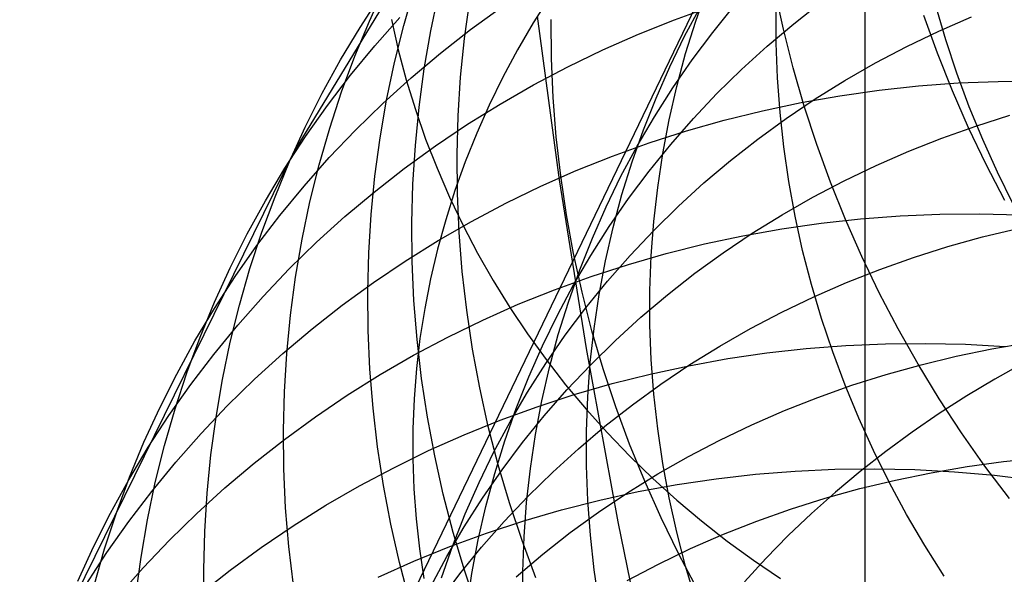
# Model space of a CAD drawing. Header units: millimetres. Extents: x 119 to 175.9, y -203.1 to -153.8.
# Tile 320 of 377: x 159.1 to 160.1, y -161 to -160.4. Entities that reach past the tile are written whole.
import ezdxf

# ---------------------------------------------------------------- set-up
doc = ezdxf.new("R2010")
doc.units = ezdxf.units.MM
doc.header["$MEASUREMENT"] = 0
doc.layers.add('Layer 01', color=5, linetype='Continuous', true_color=0x0000ff)

msp = doc.modelspace()

# ---------------------------------------------------------------- linework, layer by layer
at = {"layer": 'Layer 01'}
for p, q in [((159.9202, -161.0418, 18.9416), (159.9202, -159.4742, 15.1311)), ((159.3371, -160.5571, 44.9963), (159.5966, -160.1304, 46.303)), ((159.7751, -160.3495, 25.3287), (159.0737, -161.8063, 28.8556)), ((159.4146, -160.4227, 45.4309), (159.4307, -160.3874, 45.4162)), ((159.4497, -160.427, 45.9246), (159.4605, -160.3896, 45.9103)), ((159.7474, -160.4226, 25.2936), (159.7589, -160.3898, 25.3092)), ((159.8368, -160.4309, 47.8702), (159.8283, -160.3912, 47.8605)), ((159.4051, -160.4291, 44.9409), (159.4262, -160.3967, 44.9261)), ((159.4773, -160.4327, 46.172), (159.4854, -160.3944, 46.1581)), ((159.5116, -160.4405, 46.4192), (159.5169, -160.4015, 46.4057)), ((159.5988, -160.3974, 20.8315), (159.5818, -160.4244, 20.8194)), ((159.8473, -160.4253, 26.5567), (159.8752, -160.4034, 26.5712)), ((159.5178, -160.4313, 43.9542), (159.5495, -160.4083, 43.941)), ((159.7258, -160.4213, 43.4452), (159.7633, -160.4079, 43.4345)), ((159.7361, -160.4381, 25.7048), (159.7525, -160.4074, 25.7206)), ((159.7647, -160.4342, 26.1271), (159.7867, -160.4071, 26.1426)), ((159.8296, -160.4451, 24.4504), (159.8296, -160.4098, 24.4645)), ((160.0024, -160.4416, 23.6248), (159.9923, -160.407, 23.6364)), ((159.3998, -160.4585, 45.4456), (159.4146, -160.4227, 45.4309)), ((159.42, -160.4479, 44.4569), (159.4457, -160.4189, 44.4425)), ((159.437, -160.421, 19.197), (159.444, -160.4519, 19.1843)), ((159.5818, -160.4244, 20.8194), (159.5657, -160.4519, 20.807)), ((159.6084, -160.5844, 21.1585), (159.5859, -160.4176, 20.8225)), ((159.6004, -160.4608, 46.912), (159.6001, -160.421, 46.8998)), ((159.6889, -160.436, 43.4562), (159.7258, -160.4213, 43.4452)), ((159.7371, -160.4558, 25.2781), (159.7474, -160.4226, 25.2936)), ((159.9939, -160.4555, 48.3566), (159.98, -160.4169, 48.3489)), ((159.9953, -160.4329, 26.9863), (160.0285, -160.4184, 26.9988)), ((159.3852, -160.4623, 44.9557), (159.4051, -160.4291, 44.9409)), ((159.4403, -160.4649, 45.9387), (159.4497, -160.427, 45.9246)), ((159.4706, -160.4713, 46.1858), (159.4773, -160.4327, 46.172)), ((159.487, -160.4553, 43.9676), (159.5178, -160.4313, 43.9542)), ((159.7437, -160.4621, 26.1115), (159.7647, -160.4342, 26.1271)), ((159.8203, -160.4481, 26.542), (159.8473, -160.4253, 26.5567)), ((159.8468, -160.4703, 47.8795), (159.8368, -160.4309, 47.8702)), ((159.9627, -160.4486, 26.9734), (159.9953, -160.4329, 26.9863)), ((159.5077, -160.4797, 46.4324), (159.5116, -160.4405, 46.4192)), ((159.6526, -160.452, 43.4675), (159.6889, -160.436, 43.4562)), ((159.7209, -160.4693, 25.689), (159.7361, -160.4381, 25.7048)), ((160.0138, -160.4759, 23.6136), (160.0024, -160.4416, 23.6248)), ((159.3954, -160.4778, 44.4713), (159.42, -160.4479, 44.4569)), ((159.444, -160.4519, 19.1843), (159.4522, -160.4825, 19.1717)), ((159.5657, -160.4519, 20.807), (159.5508, -160.4798, 20.7943)), ((159.617, -160.4692, 43.4791), (159.6526, -160.452, 43.4675)), ((159.7942, -160.4719, 26.527), (159.8203, -160.4481, 26.542)), ((159.8308, -160.4804, 24.4364), (159.8296, -160.4451, 24.4504)), ((159.9308, -160.4653, 26.9602), (159.9627, -160.4486, 26.9734)), ((159.3666, -160.4962, 44.9705), (159.3852, -160.4623, 44.9557)), ((159.3863, -160.4949, 45.4602), (159.3998, -160.4585, 45.4456)), ((159.4572, -160.4804, 43.9812), (159.487, -160.4553, 43.9676)), ((159.6021, -160.5006, 46.9239), (159.6004, -160.4608, 46.912)), ((159.7239, -160.4908, 26.0958), (159.7437, -160.4621, 26.1115)), ((159.728, -160.4895, 25.2626), (159.7371, -160.4558, 25.2781)), ((160.0092, -160.4937, 48.3638), (159.9939, -160.4555, 48.3566)), ((159.4322, -160.5032, 45.9527), (159.4403, -160.4649, 45.9387)), ((159.4653, -160.5103, 46.1993), (159.4706, -160.4713, 46.1858)), ((159.582, -160.4876, 43.491), (159.617, -160.4692, 43.4791)), ((159.7069, -160.5011, 25.6732), (159.7209, -160.4693, 25.689)), ((159.7691, -160.4966, 26.5119), (159.7942, -160.4719, 26.527)), ((159.8581, -160.5095, 47.8883), (159.8468, -160.4703, 47.8795)), ((159.8996, -160.4832, 26.9467), (159.9308, -160.4653, 26.9602)), ((159.3719, -160.5086, 44.4859), (159.3954, -160.4778, 44.4713)), ((159.4283, -160.5066, 43.9949), (159.4572, -160.4804, 43.9812)), ((159.4522, -160.4825, 19.1717), (159.4615, -160.5129, 19.1592)), ((159.5052, -160.5191, 46.4454), (159.5077, -160.4797, 46.4324)), ((159.5508, -160.4798, 20.7943), (159.5369, -160.5082, 20.7813)), ((159.8334, -160.5157, 24.4228), (159.8308, -160.4804, 24.4364)), ((159.8692, -160.502, 26.9329), (159.8996, -160.4832, 26.9467)), ((160.0264, -160.5099, 23.6026), (160.0138, -160.4759, 23.6136)), ((160.0152, -160.4857, 42.961), (160.0557, -160.4841, 42.9542)), ((160.0557, -160.4841, 42.9542), (160.0964, -160.4839, 42.9478)), ((159.5479, -160.5072, 43.5032), (159.582, -160.4876, 43.491)), ((159.7052, -160.5202, 26.08), (159.7239, -160.4908, 26.0958)), ((159.7203, -160.5234, 25.2472), (159.728, -160.4895, 25.2626)), ((159.8945, -160.4987, 42.984), (159.9345, -160.493, 42.9759)), ((159.9345, -160.493, 42.9759), (159.9747, -160.4887, 42.9682)), ((159.9747, -160.4887, 42.9682), (160.0152, -160.4857, 42.961)), ((160.0257, -160.5315, 48.3706), (160.0092, -160.4937, 48.3638)), ((159.3492, -160.5307, 44.9852), (159.3666, -160.4962, 44.9705)), ((159.3742, -160.5318, 45.4747), (159.3863, -160.4949, 45.4602)), ((159.4256, -160.5418, 45.9666), (159.4322, -160.5032, 45.9527)), ((159.6052, -160.5405, 46.9355), (159.6021, -160.5006, 46.9239)), ((159.6941, -160.5334, 25.6574), (159.7069, -160.5011, 25.6732)), ((159.745, -160.5221, 26.4966), (159.7691, -160.4966, 26.5119)), ((159.8395, -160.5219, 26.9188), (159.8692, -160.502, 26.9329)), ((159.8548, -160.5057, 42.9924), (159.8945, -160.4987, 42.984)), ((159.3496, -160.5402, 44.5005), (159.3719, -160.5086, 44.4859)), ((159.4005, -160.5337, 44.0089), (159.4283, -160.5066, 43.9949)), ((159.4615, -160.5495, 46.2126), (159.4653, -160.5103, 46.1993)), ((159.4615, -160.5129, 19.1592), (159.472, -160.543, 19.1469)), ((159.5145, -160.5279, 43.5156), (159.5479, -160.5072, 43.5032)), ((159.5369, -160.5082, 20.7813), (159.5241, -160.537, 20.768)), ((159.7765, -160.5236, 43.0106), (159.8155, -160.514, 43.0013)), ((159.8155, -160.514, 43.0013), (159.8548, -160.5057, 42.9924)), ((159.8708, -160.5484, 47.8967), (159.8581, -160.5095, 47.8883)), ((160.0402, -160.5435, 23.592), (160.0264, -160.5099, 23.6026)), ((159.5041, -160.5587, 46.4581), (159.5052, -160.5191, 46.4454)), ((159.6876, -160.5502, 26.0641), (159.7052, -160.5202, 26.08)), ((159.7138, -160.5577, 25.2319), (159.7203, -160.5234, 25.2472)), ((159.7219, -160.5484, 26.4811), (159.745, -160.5221, 26.4966)), ((159.738, -160.5346, 43.0202), (159.7765, -160.5236, 43.0106)), ((159.8108, -160.5429, 26.9044), (159.8395, -160.5219, 26.9188)), ((159.8372, -160.551, 24.4093), (159.8334, -160.5157, 24.4228)), ((160.0329, -160.5297, 27.3505), (160.0679, -160.5186, 27.362)), ((159.3332, -160.5659, 45), (159.3492, -160.5307, 44.9852)), ((159.3634, -160.5692, 45.4891), (159.3742, -160.5318, 45.4747)), ((159.3737, -160.5618, 44.023), (159.4005, -160.5337, 44.0089)), ((159.4819, -160.5498, 43.5283), (159.5145, -160.5279, 43.5156)), ((159.6825, -160.5662, 25.6416), (159.6941, -160.5334, 25.6574)), ((159.7, -160.5468, 43.0302), (159.738, -160.5346, 43.0202)), ((159.9985, -160.542, 27.3386), (160.0329, -160.5297, 27.3505)), ((160.0435, -160.5688, 48.377), (160.0257, -160.5315, 48.3706)), ((159.3285, -160.5726, 44.5152), (159.3496, -160.5402, 44.5005)), ((159.4203, -160.5806, 45.9802), (159.4256, -160.5418, 45.9666)), ((159.472, -160.543, 19.1469), (159.4836, -160.5727, 19.1346)), ((159.5241, -160.537, 20.768), (159.5124, -160.5661, 20.7546)), ((159.6097, -160.5803, 46.9468), (159.6052, -160.5405, 46.9355)), ((159.7828, -160.5647, 26.8898), (159.8108, -160.5429, 26.9044)), ((159.9646, -160.5554, 27.3264), (159.9985, -160.542, 27.3386)), ((160.0552, -160.5767, 23.5818), (160.0402, -160.5435, 23.592)), ((159.4502, -160.5728, 43.5413), (159.4819, -160.5498, 43.5283)), ((159.459, -160.5888, 46.2257), (159.4615, -160.5495, 46.2126)), ((159.6625, -160.5603, 43.0406), (159.7, -160.5468, 43.0302)), ((159.6712, -160.5809, 26.0482), (159.6876, -160.5502, 26.0641)), ((159.6999, -160.5756, 26.4654), (159.7219, -160.5484, 26.4811)), ((159.8423, -160.5863, 24.3961), (159.8372, -160.551, 24.4093)), ((159.8848, -160.5869, 47.9047), (159.8708, -160.5484, 47.8967)), ((159.058, -161.1246, 43.3251), (159.3371, -160.5571, 44.9963)), ((159.348, -160.5908, 44.0372), (159.3737, -160.5618, 44.023)), ((159.5044, -160.5984, 46.4705), (159.5041, -160.5587, 46.4581)), ((159.6256, -160.5751, 43.0513), (159.6625, -160.5603, 43.0406)), ((159.7086, -160.5923, 25.2167), (159.7138, -160.5577, 25.2319)), ((159.7558, -160.5876, 26.875), (159.7828, -160.5647, 26.8898)), ((159.9313, -160.5699, 27.3137), (159.9646, -160.5554, 27.3264)), ((159.3086, -160.6058, 44.5299), (159.3285, -160.5726, 44.5152)), ((159.3184, -160.6017, 45.0147), (159.3332, -160.5659, 45)), ((159.354, -160.607, 45.5034), (159.3634, -160.5692, 45.4891)), ((159.4194, -160.5969, 43.5545), (159.4502, -160.5728, 43.5413)), ((159.4836, -160.5727, 19.1346), (159.4963, -160.602, 19.1226)), ((159.5124, -160.5661, 20.7546), (159.5019, -160.5955, 20.7409)), ((159.5893, -160.5911, 43.0623), (159.6256, -160.5751, 43.0513)), ((159.6722, -160.5995, 25.6259), (159.6825, -160.5662, 25.6416)), ((159.8987, -160.5856, 27.3008), (159.9313, -160.5699, 27.3137)), ((160.0626, -160.6055, 48.3829), (160.0435, -160.5688, 48.377)), ((159.4165, -160.6197, 45.9936), (159.4203, -160.5806, 45.9802)), ((159.6359, -160.7563, 21.4917), (159.6084, -160.5844, 21.1585)), ((159.6156, -160.6201, 46.9577), (159.6097, -160.5803, 46.9468)), ((159.656, -160.6121, 26.0322), (159.6712, -160.5809, 26.0482)), ((159.6789, -160.6035, 26.4497), (159.6999, -160.5756, 26.4654)), ((160.0713, -160.6094, 23.572), (160.0552, -160.5767, 23.5818)), ((159.3234, -160.6207, 44.0515), (159.348, -160.5908, 44.0372)), ((159.4579, -160.6283, 46.2385), (159.459, -160.5888, 46.2257)), ((159.5537, -160.6084, 43.0737), (159.5893, -160.5911, 43.0623)), ((159.7047, -160.6271, 25.2017), (159.7086, -160.5923, 25.2167)), ((159.7297, -160.6114, 26.8599), (159.7558, -160.5876, 26.875)), ((159.8487, -160.6214, 24.3832), (159.8423, -160.5863, 24.3961)), ((159.8668, -160.6023, 27.2875), (159.8987, -160.5856, 27.3008)), ((159.9001, -160.625, 47.9123), (159.8848, -160.5869, 47.9047)), ((159.3049, -160.638, 45.0293), (159.3184, -160.6017, 45.0147)), ((159.3896, -160.622, 43.5678), (159.4194, -160.5969, 43.5545)), ((159.5019, -160.5955, 20.7409), (159.4925, -160.6252, 20.727)), ((159.4963, -160.602, 19.1226), (159.5101, -160.6309, 19.1107)), ((159.5062, -160.6381, 46.4827), (159.5044, -160.5984, 46.4705)), ((159.6591, -160.6322, 26.4338), (159.6789, -160.6035, 26.4497)), ((159.6632, -160.6331, 25.6103), (159.6722, -160.5995, 25.6259)), ((159.8355, -160.6201, 27.2739), (159.8668, -160.6023, 27.2875)), ((159.29, -160.6396, 44.5447), (159.3086, -160.6058, 44.5299)), ((159.346, -160.6451, 45.5175), (159.354, -160.607, 45.5034)), ((159.5188, -160.6269, 43.0853), (159.5537, -160.6084, 43.0737)), ((159.642, -160.6439, 26.0162), (159.656, -160.6121, 26.0322)), ((159.7046, -160.636, 26.8446), (159.7297, -160.6114, 26.8599)), ((159.2999, -160.6515, 44.0659), (159.3234, -160.6207, 44.0515)), ((159.3608, -160.6482, 43.5814), (159.3896, -160.622, 43.5678)), ((159.414, -160.659, 46.0068), (159.4165, -160.6197, 45.9936)), ((159.4925, -160.6252, 20.727), (159.4842, -160.6552, 20.7129)), ((159.6229, -160.6597, 46.9683), (159.6156, -160.6201, 46.9577)), ((159.8051, -160.639, 27.26), (159.8355, -160.6201, 27.2739)), ((159.8564, -160.6564, 24.3705), (159.8487, -160.6214, 24.3832)), ((159.8752, -160.6287, 42.5799), (159.9155, -160.6243, 42.5725)), ((159.9167, -160.6627, 47.9194), (159.9001, -160.625, 47.9123)), ((159.9155, -160.6243, 42.5725), (159.9559, -160.6213, 42.5656)), ((159.9559, -160.6213, 42.5656), (159.9964, -160.6196, 42.5591)), ((159.9964, -160.6196, 42.5591), (160.0371, -160.6192, 42.553)), ((160.0371, -160.6192, 42.553), (160.0778, -160.6202, 42.5474)), ((159.4583, -160.6679, 46.2511), (159.4579, -160.6283, 46.2385)), ((159.4846, -160.6465, 43.0972), (159.5188, -160.6269, 43.0853)), ((159.5101, -160.6309, 19.1107), (159.5249, -160.6593, 19.099)), ((159.6403, -160.6616, 26.4179), (159.6591, -160.6322, 26.4338)), ((159.6554, -160.6671, 25.5947), (159.6632, -160.6331, 25.6103)), ((159.702, -160.6621, 25.1868), (159.7047, -160.6271, 25.2017)), ((159.7956, -160.6415, 42.5959), (159.8353, -160.6344, 42.5877)), ((159.8353, -160.6344, 42.5877), (159.8752, -160.6287, 42.5799)), ((160.04, -160.6427, 27.6943), (160.0759, -160.634, 27.705)), ((159.2727, -160.6741, 44.5594), (159.29, -160.6396, 44.5447)), ((159.2928, -160.6749, 45.0439), (159.3049, -160.638, 45.0293)), ((159.3394, -160.6836, 45.5314), (159.346, -160.6451, 45.5175)), ((159.5093, -160.6778, 46.4945), (159.5062, -160.6381, 46.4827)), ((159.6292, -160.6763, 26.0003), (159.642, -160.6439, 26.0162)), ((159.6804, -160.6616, 26.8292), (159.7046, -160.636, 26.8446)), ((159.7563, -160.6499, 42.6045), (159.7956, -160.6415, 42.5959)), ((159.7754, -160.6589, 27.2458), (159.8051, -160.639, 27.26)), ((160.0045, -160.6526, 27.6831), (160.04, -160.6427, 27.6943)), ((159.2776, -160.6831, 44.0804), (159.2999, -160.6515, 44.0659)), ((159.3329, -160.6753, 43.5951), (159.3608, -160.6482, 43.5814)), ((159.4512, -160.6673, 43.1094), (159.4846, -160.6465, 43.0972)), ((159.4842, -160.6552, 20.7129), (159.477, -160.6854, 20.6986)), ((159.7173, -160.6596, 42.6134), (159.7563, -160.6499, 42.6045)), ((159.9695, -160.6637, 27.6715), (160.0045, -160.6526, 27.6831)), ((159.413, -160.6985, 46.0197), (159.414, -160.659, 46.0068)), ((159.5249, -160.6593, 19.099), (159.5408, -160.6872, 19.0875)), ((159.6228, -160.6916, 26.4019), (159.6403, -160.6616, 26.4179)), ((159.6316, -160.6991, 46.9785), (159.6229, -160.6597, 46.9683)), ((159.6573, -160.6879, 26.8136), (159.6804, -160.6616, 26.8292)), ((159.6789, -160.6707, 42.6228), (159.7173, -160.6596, 42.6134)), ((159.7007, -160.6972, 25.1721), (159.702, -160.6621, 25.1868)), ((159.7466, -160.6798, 27.2313), (159.7754, -160.6589, 27.2458)), ((159.8654, -160.6911, 24.3582), (159.8564, -160.6564, 24.3705)), ((159.9346, -160.6998, 47.926), (159.9167, -160.6627, 47.9194)), ((159.935, -160.6759, 27.6596), (159.9695, -160.6637, 27.6715)), ((159.2566, -160.7093, 44.5741), (159.2727, -160.6741, 44.5594)), ((159.2821, -160.7122, 45.0583), (159.2928, -160.6749, 45.0439)), ((159.3062, -160.7035, 43.609), (159.3329, -160.6753, 43.5951)), ((159.4187, -160.6892, 43.1219), (159.4512, -160.6673, 43.1094)), ((159.46, -160.7076, 46.2633), (159.4583, -160.6679, 46.2511)), ((159.6408, -160.683, 42.6325), (159.6789, -160.6707, 42.6228)), ((159.6489, -160.7014, 25.5792), (159.6554, -160.6671, 25.5947)), ((159.2566, -160.7155, 44.095), (159.2776, -160.6831, 44.0804)), ((159.3342, -160.7224, 45.5452), (159.3394, -160.6836, 45.5314)), ((159.477, -160.6854, 20.6986), (159.471, -160.7158, 20.6842)), ((159.5139, -160.7175, 46.506), (159.5093, -160.6778, 46.4945)), ((159.6034, -160.6966, 42.6426), (159.6408, -160.683, 42.6325)), ((159.6176, -160.7091, 25.9844), (159.6292, -160.6763, 26.0003)), ((159.7186, -160.7017, 27.2166), (159.7466, -160.6798, 27.2313)), ((159.9011, -160.6893, 27.6472), (159.935, -160.6759, 27.6596)), ((159.387, -160.7123, 43.1346), (159.4187, -160.6892, 43.1219)), ((159.5408, -160.6872, 19.0875), (159.5578, -160.7146, 19.0762)), ((159.6063, -160.7223, 26.3858), (159.6228, -160.6916, 26.4019)), ((159.6353, -160.7151, 26.7979), (159.6573, -160.6879, 26.8136)), ((159.8756, -160.7257, 24.3461), (159.8654, -160.6911, 24.3582)), ((159.8678, -160.7038, 27.6345), (159.9011, -160.6893, 27.6472)), ((159.2805, -160.7325, 43.623), (159.3062, -160.7035, 43.609)), ((159.4134, -160.738, 46.0324), (159.413, -160.6985, 46.0197)), ((159.5665, -160.7114, 42.653), (159.6034, -160.6966, 42.6426)), ((159.6416, -160.7383, 46.9883), (159.6316, -160.6991, 46.9785)), ((159.6438, -160.7359, 25.5639), (159.6489, -160.7014, 25.5792)), ((159.6916, -160.7246, 27.2017), (159.7186, -160.7017, 27.2166)), ((159.7007, -160.7325, 25.1575), (159.7007, -160.6972, 25.1721)), ((159.8351, -160.7195, 27.6215), (159.8678, -160.7038, 27.6345)), ((159.9537, -160.7364, 47.9322), (159.9346, -160.6998, 47.926)), ((159.2367, -160.7486, 44.1096), (159.2566, -160.7155, 44.095)), ((159.2419, -160.745, 44.5888), (159.2566, -160.7093, 44.5741)), ((159.2727, -160.7499, 45.0726), (159.2821, -160.7122, 45.0583)), ((159.3562, -160.7364, 43.1475), (159.387, -160.7123, 43.1346)), ((159.4632, -160.7473, 46.2753), (159.46, -160.7076, 46.2633)), ((159.5302, -160.7275, 42.6637), (159.5665, -160.7114, 42.653)), ((159.5578, -160.7146, 19.0762), (159.5758, -160.7415, 19.0652)), ((159.6073, -160.7423, 25.9685), (159.6176, -160.7091, 25.9844)), ((159.6143, -160.743, 26.782), (159.6353, -160.7151, 26.7979)), ((159.3303, -160.7614, 45.5588), (159.3342, -160.7224, 45.5452)), ((159.471, -160.7158, 20.6842), (159.4662, -160.7463, 20.6696)), ((159.5198, -160.7571, 46.5172), (159.5139, -160.7175, 46.506)), ((159.5911, -160.7536, 26.3698), (159.6063, -160.7223, 26.3858)), ((159.6655, -160.7484, 27.1865), (159.6916, -160.7246, 27.2017)), ((159.8031, -160.7362, 27.6081), (159.8351, -160.7195, 27.6215)), ((159.8871, -160.7599, 24.3344), (159.8756, -160.7257, 24.3461)), ((159.2559, -160.7624, 43.6372), (159.2805, -160.7325, 43.623)), ((159.4946, -160.7449, 42.6748), (159.5302, -160.7275, 42.6637)), ((159.702, -160.7678, 25.1432), (159.7007, -160.7325, 25.1575)), ((159.2284, -160.7813, 44.6034), (159.2419, -160.745, 44.5888)), ((159.3264, -160.7616, 43.1606), (159.3562, -160.7364, 43.1475)), ((159.4152, -160.7776, 46.0447), (159.4134, -160.738, 46.0324)), ((159.4597, -160.7634, 42.6861), (159.4946, -160.7449, 42.6748)), ((159.5758, -160.7415, 19.0652), (159.5948, -160.7677, 19.0544)), ((159.5944, -160.7717, 26.7661), (159.6143, -160.743, 26.782)), ((159.5983, -160.7759, 25.9527), (159.6073, -160.7423, 25.9685)), ((159.6399, -160.7707, 25.5486), (159.6438, -160.7359, 25.5639)), ((159.6531, -160.7772, 46.9977), (159.6416, -160.7383, 46.9883)), ((159.7719, -160.7541, 27.5944), (159.8031, -160.7362, 27.6081)), ((159.9741, -160.7724, 47.9379), (159.9537, -160.7364, 47.9322)), ((159.2181, -160.7825, 44.1242), (159.2367, -160.7486, 44.1096)), ((159.2648, -160.788, 45.0868), (159.2727, -160.7499, 45.0726)), ((159.4662, -160.7463, 20.6696), (159.4626, -160.7769, 20.6549)), ((159.4678, -160.7869, 46.287), (159.4632, -160.7473, 46.2753)), ((159.5771, -160.7854, 26.3537), (159.5911, -160.7536, 26.3698)), ((159.6403, -160.773, 27.1712), (159.6655, -160.7484, 27.1865)), ((159.7414, -160.7729, 27.5804), (159.7719, -160.7541, 27.5944)), ((159.8601, -160.7565, 42.1836), (159.9005, -160.7534, 42.1769)), ((159.9005, -160.7534, 42.1769), (159.9411, -160.7516, 42.1707)), ((159.9411, -160.7516, 42.1707), (159.9817, -160.7512, 42.1649)), ((159.9817, -160.7512, 42.1649), (160.0224, -160.7521, 42.1596)), ((160.0224, -160.7521, 42.1596), (160.0631, -160.7544, 42.1547)), ((160.0495, -160.7569, 28.0297), (160.0862, -160.7506, 28.0397)), ((159.2324, -160.7932, 43.6515), (159.2559, -160.7624, 43.6372)), ((159.2976, -160.7878, 43.174), (159.3264, -160.7616, 43.1606)), ((159.3279, -160.8006, 45.5721), (159.3303, -160.7614, 45.5588)), ((159.4255, -160.7831, 42.6978), (159.4597, -160.7634, 42.6861)), ((159.5272, -160.7966, 46.5281), (159.5198, -160.7571, 46.5172)), ((159.6683, -160.9333, 21.8217), (159.6359, -160.7563, 21.4917)), ((159.78, -160.7668, 42.1982), (159.8199, -160.761, 42.1907)), ((159.8199, -160.761, 42.1907), (159.8601, -160.7565, 42.1836)), ((159.8997, -160.7939, 24.3231), (159.8871, -160.7599, 24.3344)), ((159.9772, -160.7731, 28.0085), (160.0131, -160.7644, 28.0193)), ((160.0131, -160.7644, 28.0193), (160.0495, -160.7569, 28.0297)), ((159.5757, -160.8011, 26.75), (159.5944, -160.7717, 26.7661)), ((159.5905, -160.8099, 25.937), (159.5983, -160.7759, 25.9527)), ((159.5948, -160.7677, 19.0544), (159.6147, -160.7934, 19.0438)), ((159.6161, -160.7986, 27.1557), (159.6403, -160.773, 27.1712)), ((159.6373, -160.8057, 25.5336), (159.6399, -160.7707, 25.5486)), ((159.701, -160.7825, 42.2144), (159.7403, -160.774, 42.2061)), ((159.7046, -160.8031, 25.1291), (159.702, -160.7678, 25.1432)), ((159.7117, -160.7929, 27.5662), (159.7414, -160.7729, 27.5804)), ((159.7403, -160.774, 42.2061), (159.78, -160.7668, 42.1982)), ((159.9416, -160.7829, 27.9972), (159.9772, -160.7731, 28.0085)), ((159.9957, -160.8077, 47.9431), (159.9741, -160.7724, 47.9379)), ((160.082, -160.7712, 22.2975), (160.0526, -160.7876, 22.2918)), ((159.2008, -160.817, 44.1389), (159.2181, -160.7825, 44.1242)), ((159.2164, -160.8181, 44.618), (159.2284, -160.7813, 44.6034)), ((159.3921, -160.804, 42.7097), (159.4255, -160.7831, 42.6978)), ((159.4184, -160.8172, 46.0568), (159.4152, -160.7776, 46.0447)), ((159.4626, -160.7769, 20.6549), (159.4602, -160.8076, 20.6402)), ((159.5643, -160.8177, 26.3376), (159.5771, -160.7854, 26.3537)), ((159.6658, -160.8158, 47.0067), (159.6531, -160.7772, 46.9977)), ((159.6621, -160.7923, 42.2231), (159.701, -160.7825, 42.2144)), ((159.9066, -160.794, 27.9856), (159.9416, -160.7829, 27.9972)), ((159.2102, -160.8248, 43.6658), (159.2324, -160.7932, 43.6515)), ((159.2582, -160.8264, 45.1009), (159.2648, -160.788, 45.0868)), ((159.2697, -160.815, 43.1875), (159.2976, -160.7878, 43.174)), ((159.4738, -160.8264, 46.2983), (159.4678, -160.7869, 46.287)), ((159.6147, -160.7934, 19.0438), (159.6356, -160.8183, 19.0336)), ((159.6236, -160.8034, 42.2321), (159.6621, -160.7923, 42.2231)), ((159.6828, -160.8138, 27.5517), (159.7117, -160.7929, 27.5662)), ((159.872, -160.8063, 27.9735), (159.9066, -160.794, 27.9856)), ((159.9137, -160.8274, 24.312), (159.8997, -160.7939, 24.3231)), ((160.0526, -160.7876, 22.2918), (160.0238, -160.8048, 22.2856)), ((159.3269, -160.8399, 45.5852), (159.3279, -160.8006, 45.5721)), ((159.3596, -160.826, 42.7219), (159.3921, -160.804, 42.7097)), ((159.5359, -160.8359, 46.5386), (159.5272, -160.7966, 46.5281)), ((159.5581, -160.8312, 26.7339), (159.5757, -160.8011, 26.75)), ((159.5856, -160.8158, 42.2415), (159.6236, -160.8034, 42.2321)), ((159.593, -160.825, 27.14), (159.6161, -160.7986, 27.1557)), ((159.636, -160.8409, 25.5187), (159.6373, -160.8057, 25.5336)), ((159.7086, -160.8384, 25.1153), (159.7046, -160.8031, 25.1291)), ((160.0238, -160.8048, 22.2856), (159.9956, -160.8228, 22.2788)), ((159.243, -160.8431, 43.2011), (159.2697, -160.815, 43.1875)), ((159.4602, -160.8076, 20.6402), (159.4589, -160.8383, 20.6253)), ((159.5481, -160.8295, 42.2513), (159.5856, -160.8158, 42.2415)), ((159.5841, -160.8442, 25.9214), (159.5905, -160.8099, 25.937)), ((159.6548, -160.8357, 27.5369), (159.6828, -160.8138, 27.5517)), ((159.6799, -160.854, 47.0153), (159.6658, -160.8158, 47.0067)), ((159.8381, -160.8196, 27.9611), (159.872, -160.8063, 27.9735)), ((160.0184, -160.8424, 47.9478), (159.9957, -160.8077, 47.9431)), ((159.1847, -160.8521, 44.1535), (159.2008, -160.817, 44.1389)), ((159.1891, -160.8572, 43.6802), (159.2102, -160.8248, 43.6658)), ((159.2056, -160.8553, 44.6324), (159.2164, -160.8181, 44.618)), ((159.3279, -160.8491, 42.7343), (159.3596, -160.826, 42.7219)), ((159.423, -160.8568, 46.0686), (159.4184, -160.8172, 46.0568)), ((159.5528, -160.8505, 26.3216), (159.5643, -160.8177, 26.3376)), ((159.5709, -160.8522, 27.1242), (159.593, -160.825, 27.14)), ((159.6356, -160.8183, 19.0336), (159.6574, -160.8426, 19.0236)), ((159.8047, -160.8342, 27.9484), (159.8381, -160.8196, 27.9611)), ((159.9956, -160.8228, 22.2788), (159.9681, -160.8417, 22.2715)), ((159.253, -160.865, 45.1147), (159.2582, -160.8264, 45.1009)), ((159.4812, -160.8658, 46.3093), (159.4738, -160.8264, 46.2983)), ((159.5113, -160.8444, 42.2614), (159.5481, -160.8295, 42.2513)), ((159.5461, -160.8749, 46.5487), (159.5359, -160.8359, 46.5386)), ((159.5416, -160.8619, 26.7178), (159.5581, -160.8312, 26.7339)), ((159.6277, -160.8586, 27.5219), (159.6548, -160.8357, 27.5369)), ((159.772, -160.8498, 27.9353), (159.8047, -160.8342, 27.9484)), ((159.9288, -160.8606, 24.3014), (159.9137, -160.8274, 24.312)), ((159.2173, -160.8722, 43.215), (159.243, -160.8431, 43.2011)), ((159.3274, -160.8793, 45.5981), (159.3269, -160.8399, 45.5852)), ((159.4589, -160.8383, 20.6253), (159.4588, -160.869, 20.6103)), ((159.475, -160.8606, 42.2719), (159.5113, -160.8444, 42.2614)), ((159.5789, -160.8788, 25.9059), (159.5841, -160.8442, 25.9214)), ((159.636, -160.8761, 25.504), (159.636, -160.8409, 25.5187)), ((159.6574, -160.8426, 19.0236), (159.6801, -160.8662, 19.0139)), ((159.7138, -160.8736, 25.1017), (159.7086, -160.8384, 25.1153)), ((159.9681, -160.8417, 22.2715), (159.9412, -160.8613, 22.2637)), ((160.0424, -160.8763, 47.9521), (160.0184, -160.8424, 47.9478)), ((159.17, -160.8878, 44.1681), (159.1847, -160.8521, 44.1535)), ((159.1963, -160.893, 44.6468), (159.2056, -160.8553, 44.6324)), ((159.2971, -160.8732, 42.747), (159.3279, -160.8491, 42.7343)), ((159.5425, -160.8838, 26.3056), (159.5528, -160.8505, 26.3216)), ((159.5499, -160.8802, 27.1083), (159.5709, -160.8522, 27.1242)), ((159.6954, -160.8918, 47.0235), (159.6799, -160.854, 47.0153)), ((159.74, -160.8666, 27.9218), (159.772, -160.8498, 27.9353)), ((159.1692, -160.8903, 43.6947), (159.1891, -160.8572, 43.6802)), ((159.2492, -160.9039, 45.1284), (159.253, -160.865, 45.1147)), ((159.429, -160.8962, 46.0801), (159.423, -160.8568, 46.0686)), ((159.4394, -160.878, 42.2826), (159.475, -160.8606, 42.2719)), ((159.49, -160.905, 46.3199), (159.4812, -160.8658, 46.3093)), ((159.5264, -160.8932, 26.7016), (159.5416, -160.8619, 26.7178)), ((159.6016, -160.8824, 27.5067), (159.6277, -160.8586, 27.5219)), ((159.6801, -160.8662, 19.0139), (159.7037, -160.889, 19.0045)), ((159.9412, -160.8613, 22.2637), (159.9152, -160.8817, 22.2553)), ((159.9451, -160.8934, 24.2911), (159.9288, -160.8606, 24.3014)), ((159.1927, -160.9021, 43.2289), (159.2173, -160.8722, 43.215)), ((159.2673, -160.8985, 42.7598), (159.2971, -160.8732, 42.747)), ((159.4588, -160.869, 20.6103), (159.4599, -160.8996, 20.5954)), ((159.5575, -160.9137, 46.5584), (159.5461, -160.8749, 46.5487)), ((159.6373, -160.9114, 25.4896), (159.636, -160.8761, 25.504)), ((159.7087, -160.8844, 27.9081), (159.74, -160.8666, 27.9218)), ((159.7202, -160.9087, 25.0884), (159.7138, -160.8736, 25.1017)), ((160.0241, -160.8769, 28.3468), (160.0612, -160.8718, 28.3564)), ((160.0674, -160.9095, 47.9558), (160.0424, -160.8763, 47.9521)), ((160.0612, -160.8718, 28.3564), (160.0985, -160.868, 28.3655)), ((159.3292, -160.9188, 45.6107), (159.3274, -160.8793, 45.5981)), ((159.4045, -160.8966, 42.2937), (159.4394, -160.878, 42.2826)), ((159.53, -160.9089, 27.0923), (159.5499, -160.8802, 27.1083)), ((159.5334, -160.9175, 26.2897), (159.5425, -160.8838, 26.3056)), ((159.575, -160.9136, 25.8905), (159.5789, -160.8788, 25.9059)), ((159.5764, -160.9071, 27.4913), (159.6016, -160.8824, 27.5067)), ((159.6781, -160.9033, 27.8941), (159.7087, -160.8844, 27.9081)), ((159.7683, -160.8893, 41.8085), (159.8085, -160.8847, 41.8017)), ((159.8085, -160.8847, 41.8017), (159.8489, -160.8815, 41.7953)), ((159.8489, -160.8815, 41.7953), (159.8894, -160.8796, 41.7893)), ((159.8894, -160.8796, 41.7893), (159.93, -160.8791, 41.7838)), ((159.9152, -160.8817, 22.2553), (159.8899, -160.9028, 22.2464)), ((159.93, -160.8791, 41.7838), (159.9707, -160.8799, 41.7787)), ((159.951, -160.8906, 28.3263), (159.9874, -160.8831, 28.3368)), ((159.9707, -160.8799, 41.7787), (160.0114, -160.8821, 41.774)), ((159.9874, -160.8831, 28.3368), (160.0241, -160.8769, 28.3468)), ((160.0114, -160.8821, 41.774), (160.052, -160.8857, 41.7698)), ((160.052, -160.8857, 41.7698), (160.0926, -160.8905, 41.7661)), ((159.1506, -160.9242, 43.7092), (159.1692, -160.8903, 43.6947)), ((159.1566, -160.924, 44.1827), (159.17, -160.8878, 44.1681)), ((159.1883, -160.931, 44.661), (159.1963, -160.893, 44.6468)), ((159.4364, -160.9355, 46.0913), (159.429, -160.8962, 46.0801)), ((159.5124, -160.925, 26.6855), (159.5264, -160.8932, 26.7016)), ((159.6888, -160.9024, 41.8233), (159.7284, -160.8952, 41.8157)), ((159.7121, -160.9292, 47.0313), (159.6954, -160.8918, 47.0235)), ((159.7037, -160.889, 19.0045), (159.7282, -160.9111, 18.9954)), ((159.7284, -160.8952, 41.8157), (159.7683, -160.8893, 41.8085)), ((159.9149, -160.8993, 28.3154), (159.951, -160.8906, 28.3263)), ((159.9625, -160.9256, 24.2813), (159.9451, -160.8934, 24.2911)), ((159.1693, -160.9329, 43.243), (159.1927, -160.9021, 43.2289)), ((159.2385, -160.9247, 42.7729), (159.2673, -160.8985, 42.7598)), ((159.2468, -160.943, 45.1419), (159.2492, -160.9039, 45.1284)), ((159.3703, -160.9163, 42.305), (159.4045, -160.8966, 42.2937)), ((159.4599, -160.8996, 20.5954), (159.4622, -160.9302, 20.5803)), ((159.5001, -160.944, 46.3302), (159.49, -160.905, 46.3199)), ((159.6484, -160.9233, 27.8798), (159.6781, -160.9033, 27.8941)), ((159.6495, -160.911, 41.8313), (159.6888, -160.9024, 41.8233)), ((159.8899, -160.9028, 22.2464), (159.8654, -160.9247, 22.237)), ((159.8793, -160.9092, 28.3041), (159.9149, -160.8993, 28.3154)), ((159.337, -160.9373, 42.3166), (159.3703, -160.9163, 42.305)), ((159.5112, -160.9383, 27.0762), (159.53, -160.9089, 27.0923)), ((159.5522, -160.9327, 27.4757), (159.5764, -160.9071, 27.4913)), ((159.5704, -160.9521, 46.5678), (159.5575, -160.9137, 46.5584)), ((159.5724, -160.9486, 25.8753), (159.575, -160.9136, 25.8905)), ((159.6106, -160.9209, 41.8397), (159.6495, -160.911, 41.8313)), ((159.64, -160.9468, 25.4753), (159.6373, -160.9114, 25.4896)), ((159.728, -160.9437, 25.0754), (159.7202, -160.9087, 25.0884)), ((159.7282, -160.9111, 18.9954), (159.7534, -160.9323, 18.9867)), ((159.8442, -160.9203, 28.2924), (159.8793, -160.9092, 28.3041)), ((159.1333, -160.9586, 43.7237), (159.1506, -160.9242, 43.7092)), ((159.1445, -160.9608, 44.1972), (159.1566, -160.924, 44.1827)), ((159.2107, -160.9519, 42.7861), (159.2385, -160.9247, 42.7729)), ((159.3324, -160.9583, 45.623), (159.3292, -160.9188, 45.6107)), ((159.4996, -160.9574, 26.6693), (159.5124, -160.925, 26.6855)), ((159.5257, -160.9515, 26.2738), (159.5334, -160.9175, 26.2897)), ((159.5721, -160.9321, 41.8485), (159.6106, -160.9209, 41.8397)), ((159.6195, -160.9442, 27.8652), (159.6484, -160.9233, 27.8798)), ((159.8097, -160.9325, 28.2804), (159.8442, -160.9203, 28.2924)), ((159.8654, -160.9247, 22.237), (159.8417, -160.9472, 22.2271)), ((159.9811, -160.9573, 24.2718), (159.9625, -160.9256, 24.2813)), ((159.147, -160.9645, 43.2571), (159.1693, -160.9329, 43.243)), ((159.1818, -160.9693, 44.6751), (159.1883, -160.931, 44.661)), ((159.4452, -160.9747, 46.102), (159.4364, -160.9355, 46.0913)), ((159.4622, -160.9302, 20.5803), (159.4656, -160.9607, 20.5653)), ((159.529, -160.9591, 27.46), (159.5522, -160.9327, 27.4757)), ((159.5341, -160.9446, 41.8576), (159.5721, -160.9321, 41.8485)), ((159.7057, -161.1152, 22.1486), (159.6683, -160.9333, 21.8217)), ((159.7301, -160.966, 47.0386), (159.7121, -160.9292, 47.0313)), ((159.7534, -160.9323, 18.9867), (159.7794, -160.9528, 18.9783)), ((159.7756, -160.9459, 28.2679), (159.8097, -160.9325, 28.2804)), ((159.2458, -160.9822, 45.1551), (159.2468, -160.943, 45.1419)), ((159.3044, -160.9593, 42.3285), (159.337, -160.9373, 42.3166)), ((159.4936, -160.9684, 27.06), (159.5112, -160.9383, 27.0762)), ((159.4967, -160.9583, 41.867), (159.5341, -160.9446, 41.8576)), ((159.5116, -160.9826, 46.3401), (159.5001, -160.944, 46.3302)), ((159.5914, -160.9662, 27.8504), (159.6195, -160.9442, 27.8652)), ((159.7371, -160.9785, 25.0627), (159.728, -160.9437, 25.0754)), ((159.7422, -160.9605, 28.2552), (159.7756, -160.9459, 28.2679)), ((159.1839, -160.9801, 42.7996), (159.2107, -160.9519, 42.7861)), ((159.5192, -160.9858, 26.2581), (159.5257, -160.9515, 26.2738)), ((159.5845, -160.9902, 46.5767), (159.5704, -160.9521, 46.5678)), ((159.5712, -160.9838, 25.8603), (159.5724, -160.9486, 25.8753)), ((159.6439, -160.9821, 25.4613), (159.64, -160.9468, 25.4753)), ((159.7794, -160.9528, 18.9783), (159.8062, -160.9724, 18.9702)), ((159.8417, -160.9472, 22.2271), (159.8189, -160.9704, 22.2168)), ((159.1173, -160.9937, 43.7382), (159.1333, -160.9586, 43.7237)), ((159.1259, -160.9969, 43.2713), (159.147, -160.9645, 43.2571)), ((159.1338, -160.998, 44.2116), (159.1445, -160.9608, 44.1972)), ((159.2728, -160.9825, 42.3406), (159.3044, -160.9593, 42.3285)), ((159.3371, -160.9977, 45.635), (159.3324, -160.9583, 45.623)), ((159.4598, -160.9733, 41.8768), (159.4967, -160.9583, 41.867)), ((159.4656, -160.9607, 20.5653), (159.4703, -160.991, 20.5503)), ((159.488, -160.9902, 26.6532), (159.4996, -160.9574, 26.6693)), ((159.5069, -160.9863, 27.4442), (159.529, -160.9591, 27.46)), ((159.5643, -160.9891, 27.8354), (159.5914, -160.9662, 27.8504)), ((159.7095, -160.9762, 28.242), (159.7422, -160.9605, 28.2552)), ((159.7493, -161.0023, 47.0454), (159.7301, -160.966, 47.0386)), ((160.0008, -160.9885, 24.2628), (159.9811, -160.9573, 24.2718)), ((159.1766, -161.0079, 44.689), (159.1818, -160.9693, 44.6751)), ((159.4235, -160.9896, 41.8869), (159.4598, -160.9733, 41.8768)), ((159.4554, -161.0135, 46.1125), (159.4452, -160.9747, 46.102)), ((159.4772, -160.9991, 27.0438), (159.4936, -160.9684, 27.06)), ((159.6774, -160.9929, 28.2286), (159.7095, -160.9762, 28.242)), ((159.8189, -160.9704, 22.2168), (159.797, -160.9943, 22.2059)), ((159.8062, -160.9724, 18.9702), (159.8337, -160.9911, 18.9625)), ((159.1582, -161.0092, 42.8131), (159.1839, -160.9801, 42.7996)), ((159.242, -161.0067, 42.353), (159.2728, -160.9825, 42.3406)), ((159.2463, -161.0216, 45.1681), (159.2458, -160.9822, 45.1551)), ((159.4858, -161.0144, 27.4282), (159.5069, -160.9863, 27.4442)), ((159.5245, -161.021, 46.3496), (159.5116, -160.9826, 46.3401)), ((159.5141, -161.0204, 26.2425), (159.5192, -160.9858, 26.2581)), ((159.5712, -161.0191, 25.8455), (159.5712, -160.9838, 25.8603)), ((159.6492, -161.0173, 25.4476), (159.6439, -160.9821, 25.4613)), ((159.7474, -161.013, 25.0503), (159.7371, -160.9785, 25.0627))]:
    msp.add_line(p, q, dxfattribs=at)

doc.saveas('drawing.dxf')
